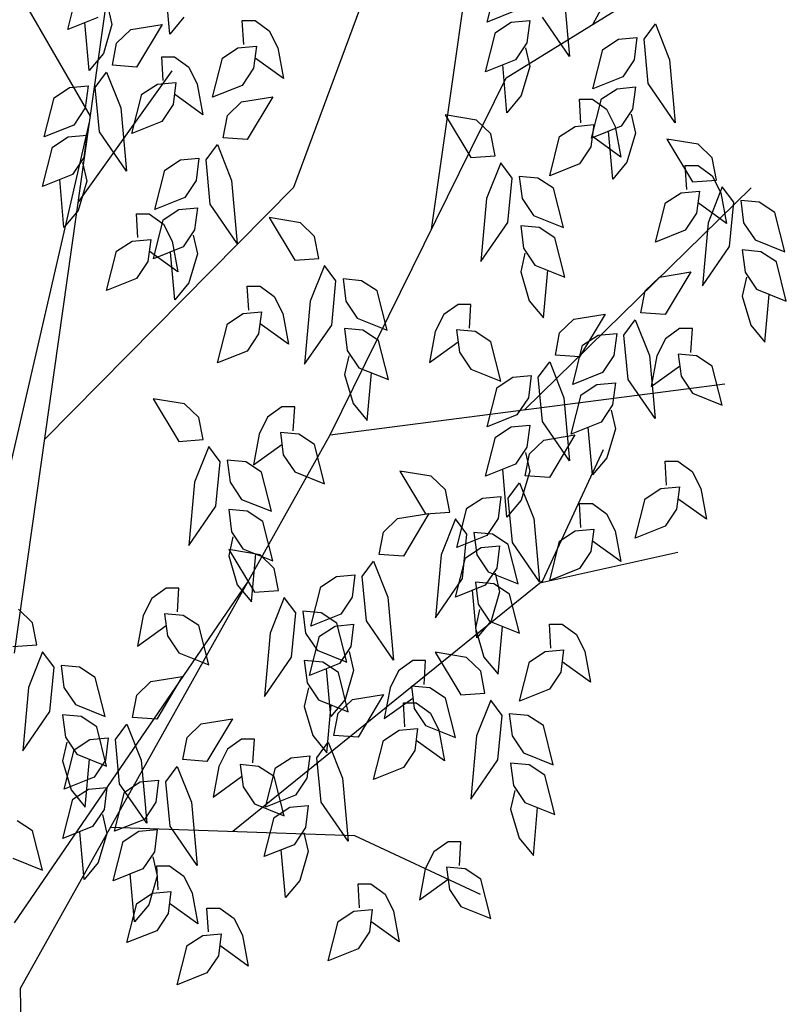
# Model space of a CAD drawing. Header units: metres. Extents: x -54 to 109, y -117 to 84.
# Tile 648 of 656: x 73.32 to 78.57, y 71.47 to 78.21. Entities that reach past the tile are written whole.
import ezdxf

# ---------------------------------------------------------------- set-up
doc = ezdxf.new("R2010")
doc.units = ezdxf.units.M
doc.layers.add('N-WE-GR-BOOM-SD', color=90, linetype='Continuous', lineweight=25)

# ---------------------------------------------------------------- blocks, each defined once
blk = doc.blocks.new('SGR-BOOM_S08_C_ZIJ-D')
at = {"extrusion": (0, 0, -1)}
for p, q in [((0.5154, 5.6921), (-0.275, 6.8348)), ((2.8097, 6.0432), (3.3162, 6.8266)), ((2.0719, 5.2614), (2.3302, 6.7795)), ((0.1684, 3.6498), (0.6673, 6.5856)), ((1.4433, 5.4223), (1.8867, 6.4194)), ((2.4133, 5.8378), (3.4507, 6.3753)), ((0.8772, 6.0043), (0.8577, 6.186)), ((2.3258, 6.0497), (2.3713, 6.1989)), ((0.4121, 6.0222), (0.4576, 6.1715)), ((2.6765, 6.16), (2.7025, 5.9199)), ((0.594, 6.1131), (0.6135, 6.0417)), ((0.5485, 6.0677), (0.4121, 6.0222)), ((0.9421, 6.0692), (0.8772, 6.0043)), ((2.4622, 6.0951), (2.3258, 6.0497)), ((2.7025, 5.9199), (2.5791, 6.0692)), ((0.5096, 5.8665), (0.4901, 6.0482)), ((0.6135, 6.0417), (0.5745, 5.9314)), ((0.6999, 6.0222), (0.8427, 6.0417)), ((0.8427, 6.0417), (0.7258, 5.8795)), ((1.2149, 5.9653), (1.2084, 6.0562)), ((1.2084, 6.0562), (1.2668, 6.0562)), ((1.2668, 6.0562), (1.3318, 6.0172)), ((2.3648, 6.0108), (2.4362, 6.0497)), ((2.4362, 6.0497), (2.5206, 6.0562)), ((2.5206, 6.0562), (2.5077, 5.9718)), ((3.0422, 5.9853), (3.0941, 6.0437)), ((3.0941, 6.0437), (3.159, 5.9074)), ((0.6349, 5.9703), (0.6999, 6.0222)), ((1.3318, 6.0172), (1.3707, 5.9523)), ((2.3193, 5.8615), (2.3648, 6.0108)), ((2.9253, 5.9853), (3.0097, 5.9918)), ((3.0097, 5.9918), (2.9967, 5.9074)), ((0.6155, 5.886), (0.6349, 5.9703)), ((1.1889, 5.9523), (1.2733, 5.9588)), ((1.2733, 5.9588), (1.2603, 5.8745)), ((2.5077, 5.9718), (2.4557, 5.9069)), ((2.8538, 5.9464), (2.9253, 5.9853)), ((3.0616, 5.8166), (3.0422, 5.9853)), ((0.5745, 5.9314), (0.5096, 5.8665)), ((0.8472, 5.8276), (0.8407, 5.9184)), ((0.8407, 5.9184), (0.8992, 5.9184)), ((0.8992, 5.9184), (0.9641, 5.8795)), ((1.1175, 5.9134), (1.1889, 5.9523)), ((1.3707, 5.9523), (1.3967, 5.8355)), ((2.5012, 5.9523), (2.5206, 5.881)), ((2.8084, 5.7971), (2.8538, 5.9464)), ((0.7258, 5.8795), (0.6155, 5.886)), ((0.9641, 5.8795), (1.0031, 5.8146)), ((1.072, 5.7642), (1.1175, 5.9134)), ((1.3967, 5.8355), (1.2668, 5.9134)), ((2.4557, 5.9069), (2.3193, 5.8615)), ((2.4167, 5.7057), (2.3973, 5.8875)), ((2.5206, 5.881), (2.4817, 5.7706)), ((2.9967, 5.9074), (2.9447, 5.8425)), ((3.159, 5.9074), (3.185, 5.6673)), ((0.4598, 5.3645), (0.889, 5.8655)), ((0.5375, 5.8016), (0.5895, 5.86)), ((0.5895, 5.86), (0.6544, 5.7237)), ((1.2603, 5.8745), (1.2084, 5.8096)), ((2.9447, 5.8425), (2.8084, 5.7971)), ((0.4206, 5.8016), (0.5051, 5.8081)), ((0.5051, 5.8081), (0.4921, 5.7237)), ((0.7498, 5.7756), (0.8213, 5.8146)), ((0.8213, 5.8146), (0.9057, 5.8211)), ((0.9057, 5.8211), (0.8927, 5.7367)), ((1.0031, 5.8146), (1.0291, 5.6978)), ((1.2084, 5.8096), (1.072, 5.7642)), ((1.6096, 4.4807), (2.4133, 5.8378)), ((3.185, 5.6673), (3.0616, 5.8166)), ((0.3492, 5.7627), (0.4206, 5.8016)), ((0.557, 5.6329), (0.5375, 5.8016)), ((0.7044, 5.6264), (0.7498, 5.7756)), ((1.0291, 5.6978), (0.8992, 5.7756)), ((2.4817, 5.7706), (2.4167, 5.7057)), ((2.8473, 5.7582), (2.9188, 5.7971)), ((2.9188, 5.7971), (3.0032, 5.8036)), ((3.0032, 5.8036), (2.9902, 5.7192)), ((0.3037, 5.6134), (0.3492, 5.7627)), ((0.8927, 5.7367), (0.8407, 5.6718)), ((1.1405, 5.6948), (1.2054, 5.7467)), ((1.2054, 5.7467), (1.3483, 5.7662)), ((1.3483, 5.7662), (1.2314, 5.6039)), ((2.7544, 5.6668), (2.7479, 5.7577)), ((2.7479, 5.7577), (2.8064, 5.7577)), ((2.8019, 5.6089), (2.8473, 5.7582)), ((2.8064, 5.7577), (2.8713, 5.7187)), ((0.4921, 5.7237), (0.4401, 5.6588)), ((0.6544, 5.7237), (0.6804, 5.4836)), ((1.121, 5.6104), (1.1405, 5.6948)), ((2.2779, 5.6778), (2.135, 5.6973)), ((2.135, 5.6973), (2.2519, 5.535)), ((2.8713, 5.7187), (2.9103, 5.6538)), ((2.9902, 5.7192), (2.9383, 5.6543)), ((2.9837, 5.6998), (3.0032, 5.6284)), ((0.1224, 4.26), (0.5117, 5.6698)), ((0.4401, 5.6588), (0.3037, 5.6134)), ((0.8407, 5.6718), (0.7044, 5.6264)), ((2.3428, 5.6259), (2.2779, 5.6778)), ((2.7285, 5.6538), (2.8129, 5.6603)), ((2.8129, 5.6603), (2.7999, 5.576)), ((0.4141, 5.6134), (0.4986, 5.6199)), ((0.4986, 5.6199), (0.4856, 5.5355)), ((0.6804, 5.4836), (0.557, 5.6329)), ((2.3623, 5.5415), (2.3428, 5.6259)), ((2.657, 5.6149), (2.7285, 5.6538)), ((2.9383, 5.6543), (2.8019, 5.6089)), ((2.8993, 5.4532), (2.8798, 5.6349)), ((2.9103, 5.6538), (2.9363, 5.537)), ((3.0032, 5.6284), (2.9642, 5.5181)), ((0.3427, 5.5745), (0.4141, 5.6134)), ((1.043, 5.526), (1.095, 5.5844)), ((1.095, 5.5844), (1.1599, 5.4482)), ((1.2314, 5.6039), (1.121, 5.6104)), ((2.6116, 5.4656), (2.657, 5.6149)), ((2.9363, 5.537), (2.8064, 5.6149)), ((3.2889, 5.5859), (3.1461, 5.6054)), ((3.1461, 5.6054), (3.2629, 5.4432)), ((3.3539, 5.534), (3.2889, 5.5859)), ((0.2973, 5.4252), (0.3427, 5.5745)), ((2.7999, 5.576), (2.7479, 5.5111)), ((0.4856, 5.5355), (0.4336, 5.4706)), ((0.4791, 5.5161), (0.4986, 5.4447)), ((0.8547, 5.4871), (0.9262, 5.526)), ((0.9262, 5.526), (1.0106, 5.5325)), ((1.0106, 5.5325), (0.9976, 5.4482)), ((1.0625, 5.3573), (1.043, 5.526)), ((2.2519, 5.535), (2.3623, 5.5415)), ((2.3883, 5.5156), (2.3233, 5.3793)), ((2.4402, 5.4572), (2.3883, 5.5156)), ((2.7479, 5.5111), (2.6116, 5.4656)), ((2.9642, 5.5181), (2.8993, 5.4532)), ((3.237, 5.4142), (3.2305, 5.5051)), ((3.2305, 5.5051), (3.2889, 5.5051)), ((3.2889, 5.5051), (3.3539, 5.4661)), ((3.3733, 5.4497), (3.3539, 5.534)), ((0.4336, 5.4706), (0.2973, 5.4252)), ((0.8093, 5.3378), (0.8547, 5.4871)), ((0.3947, 5.2695), (0.3752, 5.4512)), ((0.4986, 5.4447), (0.4596, 5.3344)), ((0.9976, 5.4482), (0.9456, 5.3833)), ((1.1599, 5.4482), (1.1859, 5.2081)), ((2.4207, 5.2884), (2.4402, 5.4572)), ((2.4727, 5.4636), (2.4857, 5.3793)), ((2.5571, 5.4572), (2.4727, 5.4636)), ((2.6285, 5.4182), (2.5571, 5.4572)), ((3.2629, 5.4432), (3.3733, 5.4497)), ((3.3539, 5.4661), (3.3928, 5.4012)), ((0.3065, 4.4625), (1.4433, 5.4223)), ((2.4981, 4.5763), (3.5315, 5.4205)), ((2.674, 5.269), (2.6285, 5.4182)), ((3.1396, 5.3623), (3.211, 5.4012)), ((3.211, 5.4012), (3.2954, 5.4077)), ((3.2954, 5.4077), (3.2824, 5.3234)), ((3.3993, 5.4237), (3.3344, 5.2874)), ((3.3928, 5.4012), (3.4188, 5.2844)), ((3.4513, 5.3653), (3.3993, 5.4237)), ((0.9456, 5.3833), (0.8093, 5.3378)), ((1.1859, 5.2081), (1.0625, 5.3573)), ((2.3233, 5.3793), (2.2974, 5.1392)), ((2.4857, 5.3793), (2.5376, 5.3144)), ((3.0941, 5.213), (3.1396, 5.3623)), ((3.4188, 5.2844), (3.2889, 5.3623)), ((3.4318, 5.1966), (3.4513, 5.3653)), ((3.4837, 5.3718), (3.4967, 5.2874)), ((3.5682, 5.3653), (3.4837, 5.3718)), ((3.6396, 5.3264), (3.5682, 5.3653)), ((0.4596, 5.3344), (0.3947, 5.2695)), ((0.7323, 5.2305), (0.7258, 5.3214)), ((0.7258, 5.3214), (0.7843, 5.3214)), ((0.7843, 5.3214), (0.8492, 5.2824)), ((0.8482, 5.2989), (0.9197, 5.3378)), ((0.9197, 5.3378), (1.0041, 5.3443)), ((1.0041, 5.3443), (0.9911, 5.26)), ((3.2824, 5.3234), (3.2305, 5.2585)), ((3.685, 5.1771), (3.6396, 5.3264)), ((0.8028, 5.1497), (0.8482, 5.2989)), ((0.8492, 5.2824), (0.8882, 5.2175)), ((1.4736, 5.2874), (1.3308, 5.3069)), ((1.3308, 5.3069), (1.4477, 5.1447)), ((1.5386, 5.2355), (1.4736, 5.2874)), ((2.2974, 5.1392), (2.4207, 5.2884)), ((2.5376, 5.3144), (2.674, 5.269)), ((3.3344, 5.2874), (3.3084, 5.0473)), ((3.4967, 5.2874), (3.5487, 5.2225)), ((0.9911, 5.26), (0.9391, 5.1951)), ((2.4792, 5.2754), (2.4922, 5.1911)), ((2.5636, 5.269), (2.4792, 5.2754)), ((2.635, 5.23), (2.5636, 5.269)), ((3.2305, 5.2585), (3.0941, 5.213)), ((0.6349, 5.1786), (0.7064, 5.2175)), ((0.7064, 5.2175), (0.7908, 5.224)), ((0.7908, 5.224), (0.7778, 5.1397)), ((0.8882, 5.2175), (0.9142, 5.1007)), ((0.9846, 5.2405), (1.0041, 5.1691)), ((1.5581, 5.1511), (1.5386, 5.2355)), ((2.6805, 5.0808), (2.635, 5.23)), ((3.5487, 5.2225), (3.685, 5.1771)), ((0.5895, 5.0293), (0.6349, 5.1786)), ((0.9142, 5.1007), (0.7843, 5.1786)), ((0.9391, 5.1951), (0.8028, 5.1497)), ((0.9002, 4.9939), (0.8807, 5.1756)), ((1.0041, 5.1691), (0.9651, 5.0588)), ((2.4987, 5.1716), (2.4792, 5.1002)), ((2.4922, 5.1911), (2.5441, 5.1262)), ((3.3084, 5.0473), (3.4318, 5.1966)), ((3.4902, 5.1836), (3.5032, 5.0992)), ((3.5747, 5.1771), (3.4902, 5.1836)), ((3.6461, 5.1382), (3.5747, 5.1771)), ((0.7778, 5.1397), (0.7258, 5.0748)), ((1.4477, 5.1447), (1.5581, 5.1511)), ((3.6915, 4.9889), (3.6461, 5.1382)), ((1.584, 5.1252), (1.5191, 4.9889)), ((1.636, 5.0668), (1.584, 5.1252)), ((2.4792, 5.1002), (2.5182, 4.9899)), ((2.5441, 5.1262), (2.6805, 5.0808)), ((2.5831, 4.925), (2.6026, 5.1067)), ((3.1126, 5.0808), (3.2555, 5.1002)), ((3.2555, 5.1002), (3.1386, 4.938)), ((3.5032, 5.0992), (3.5552, 5.0343)), ((0.7258, 5.0748), (0.5895, 5.0293)), ((0.9651, 5.0588), (0.9002, 4.9939)), ((1.6165, 4.8981), (1.636, 5.0668)), ((1.6685, 5.0733), (1.6814, 4.9889)), ((1.7529, 5.0668), (1.6685, 5.0733)), ((1.8243, 5.0278), (1.7529, 5.0668)), ((3.0477, 5.0288), (3.1126, 5.0808)), ((3.5097, 5.0798), (3.4902, 5.0084)), ((1.2379, 4.955), (1.2314, 5.0458)), ((1.2314, 5.0458), (1.2898, 5.0458)), ((1.2898, 5.0458), (1.3548, 5.0069)), ((1.8698, 4.8786), (1.8243, 5.0278)), ((3.0282, 4.9445), (3.0477, 5.0288)), ((3.5552, 5.0343), (3.6915, 4.9889)), ((1.3548, 5.0069), (1.3937, 4.942)), ((1.5191, 4.9889), (1.4931, 4.7488)), ((1.6814, 4.9889), (1.7334, 4.924)), ((2.5182, 4.9899), (2.5831, 4.925)), ((3.4902, 5.0084), (3.5292, 4.8981)), ((3.5941, 4.8332), (3.6136, 5.0149)), ((1.2119, 4.942), (1.2963, 4.9485)), ((1.2963, 4.9485), (1.2833, 4.8641)), ((2.1935, 4.9769), (2.1285, 4.938)), ((2.2519, 4.9769), (2.1935, 4.9769)), ((2.2454, 4.8861), (2.2519, 4.9769)), ((3.1386, 4.938), (3.0282, 4.9445)), ((1.1405, 4.9031), (1.2119, 4.942)), ((1.3937, 4.942), (1.4197, 4.8252)), ((1.7334, 4.924), (1.8698, 4.8786)), ((2.1285, 4.938), (2.0896, 4.8731)), ((2.657, 4.8681), (2.722, 4.92)), ((2.722, 4.92), (2.8648, 4.9395)), ((2.8648, 4.9395), (2.7479, 4.7773)), ((2.9502, 4.8601), (3.0022, 4.9185)), ((3.0022, 4.9185), (3.0671, 4.7822)), ((1.095, 4.7538), (1.1405, 4.9031)), ((1.4197, 4.8252), (1.2898, 4.9031)), ((1.4931, 4.7488), (1.6165, 4.8981)), ((1.675, 4.8851), (1.6879, 4.8007)), ((1.7594, 4.8786), (1.675, 4.8851)), ((1.8308, 4.8397), (1.7594, 4.8786)), ((2.0896, 4.8731), (2.0636, 4.7563)), ((2.187, 4.8796), (2.2, 4.7952)), ((2.2714, 4.8731), (2.187, 4.8796)), ((2.3428, 4.8342), (2.2714, 4.8731)), ((2.6375, 4.7837), (2.657, 4.8681)), ((3.2045, 4.8851), (3.1396, 4.8461)), ((3.2629, 4.8851), (3.2045, 4.8851)), ((3.2565, 4.7942), (3.2629, 4.8851)), ((3.5292, 4.8981), (3.5941, 4.8332)), ((1.2833, 4.8641), (1.2314, 4.7992)), ((1.8763, 4.6904), (1.8308, 4.8397)), ((2.0636, 4.7563), (2.1935, 4.8342)), ((2.3883, 4.6849), (2.3428, 4.8342)), ((2.7619, 4.8212), (2.8334, 4.8601)), ((2.8334, 4.8601), (2.9178, 4.8666)), ((2.9178, 4.8666), (2.9048, 4.7822)), ((2.9697, 4.6914), (2.9502, 4.8601)), ((3.1396, 4.8461), (3.1006, 4.7812)), ((1.2314, 4.7992), (1.095, 4.7538)), ((1.6879, 4.8007), (1.7399, 4.7358)), ((2.2, 4.7952), (2.2519, 4.7303)), ((2.7165, 4.6719), (2.7619, 4.8212)), ((1.6944, 4.7812), (1.675, 4.7099)), ((2.5596, 4.6994), (2.6116, 4.7578)), ((2.6116, 4.7578), (2.6765, 4.6215)), ((2.7479, 4.7773), (2.6375, 4.7837)), ((2.9048, 4.7822), (2.8528, 4.7174)), ((3.0671, 4.7822), (3.0931, 4.5421)), ((3.1006, 4.7812), (3.0746, 4.6644)), ((3.198, 4.7877), (3.211, 4.7034)), ((3.2824, 4.7812), (3.198, 4.7877)), ((3.3539, 4.7423), (3.2824, 4.7812)), ((1.7399, 4.7358), (1.8763, 4.6904)), ((2.2519, 4.7303), (2.3883, 4.6849)), ((3.0746, 4.6644), (3.2045, 4.7423)), ((3.3993, 4.5931), (3.3539, 4.7423)), ((1.675, 4.7099), (1.7139, 4.5995)), ((1.7789, 4.5346), (1.7983, 4.7164)), ((2.3713, 4.6604), (2.4427, 4.6994)), ((2.4427, 4.6994), (2.5271, 4.7059)), ((2.5271, 4.7059), (2.5142, 4.6215)), ((2.5791, 4.5307), (2.5596, 4.6994)), ((2.8528, 4.7174), (2.7165, 4.6719)), ((3.0931, 4.5421), (2.9697, 4.6914)), ((3.211, 4.7034), (3.2629, 4.6385)), ((1.6096, 4.4807), (3.411, 4.6746)), ((2.3258, 4.5112), (2.3713, 4.6604)), ((2.7554, 4.633), (2.8269, 4.6719)), ((2.8269, 4.6719), (2.9113, 4.6784)), ((2.9113, 4.6784), (2.8983, 4.5941)), ((0.9451, 4.5985), (0.8023, 4.618)), ((0.8023, 4.618), (0.9192, 4.4558)), ((2.5142, 4.6215), (2.4622, 4.5566)), ((2.6765, 4.6215), (2.7025, 4.3814)), ((2.71, 4.4837), (2.7554, 4.633)), ((3.2629, 4.6385), (3.3993, 4.5931)), ((1.0101, 4.5466), (0.9451, 4.5985)), ((1.3892, 4.5866), (1.3243, 4.5476)), ((1.4477, 4.5866), (1.3892, 4.5866)), ((1.4412, 4.4957), (1.4477, 4.5866)), ((1.7139, 4.5995), (1.7789, 4.5346)), ((2.8983, 4.5941), (2.8463, 4.5292)), ((2.8918, 4.5746), (2.9113, 4.5032)), ((1.0296, 4.4623), (1.0101, 4.5466)), ((1.3243, 4.5476), (1.2853, 4.4827)), ((2.4622, 4.5566), (2.3258, 4.5112)), ((2.3648, 4.4723), (2.4362, 4.5112)), ((2.4362, 4.5112), (2.5206, 4.5177)), ((2.5206, 4.5177), (2.5077, 4.4333)), ((2.7025, 4.3814), (2.5791, 4.5307)), ((2.8463, 4.5292), (2.71, 4.4837)), ((2.8074, 4.328), (2.7879, 4.5097)), ((2.9113, 4.5032), (2.8723, 4.3929)), ((0.1961, 2.3758), (1.6096, 4.4807)), ((0.9192, 4.4558), (1.0296, 4.4623)), ((1.2853, 4.4827), (1.2593, 4.3659)), ((1.3827, 4.4892), (1.3957, 4.4049)), ((1.4671, 4.4827), (1.3827, 4.4892)), ((1.5386, 4.4438), (1.4671, 4.4827)), ((2.3193, 4.323), (2.3648, 4.4723)), ((2.5192, 4.4089), (2.5841, 4.4608)), ((2.5841, 4.4608), (2.727, 4.4802)), ((2.727, 4.4802), (2.6101, 4.318)), ((1.0555, 4.4363), (0.9906, 4.3)), ((1.1075, 4.3779), (1.0555, 4.4363)), ((1.2593, 4.3659), (1.3892, 4.4438)), ((1.584, 4.2945), (1.5386, 4.4438)), ((2.5077, 4.4333), (2.4557, 4.3684)), ((2.5796, 3.9268), (2.8567, 4.4253)), ((1.14, 4.3844), (1.1529, 4.3)), ((1.2244, 4.3779), (1.14, 4.3844)), ((1.3957, 4.4049), (1.4477, 4.34)), ((2.4997, 4.3245), (2.5192, 4.4089)), ((2.5012, 4.4138), (2.5206, 4.3425)), ((2.8723, 4.3929), (2.8074, 4.328)), ((1.088, 4.2092), (1.1075, 4.3779)), ((1.2958, 4.339), (1.2244, 4.3779)), ((2.4557, 4.3684), (2.3193, 4.323)), ((2.4167, 4.1672), (2.3973, 4.349)), ((3.1451, 4.289), (3.1386, 4.3799)), ((3.1386, 4.3799), (3.197, 4.3799)), ((3.197, 4.3799), (3.2619, 4.341)), ((1.3413, 4.1897), (1.2958, 4.339)), ((1.4477, 4.34), (1.584, 4.2945)), ((2.0711, 4.323), (1.9282, 4.3425)), ((1.9282, 4.3425), (2.0451, 4.1802)), ((2.136, 4.2711), (2.0711, 4.323)), ((2.5206, 4.3425), (2.4817, 4.2321)), ((2.6101, 4.318), (2.4997, 4.3245)), ((3.2619, 4.341), (3.3009, 4.2761)), ((0.9906, 4.3), (0.9646, 4.0599)), ((1.1529, 4.3), (1.2049, 4.2351)), ((2.1555, 4.1867), (2.136, 4.2711)), ((2.4217, 4.2401), (2.4737, 4.2985)), ((2.4737, 4.2985), (2.5386, 4.1623)), ((3.0477, 4.2371), (3.1191, 4.2761)), ((3.1191, 4.2761), (3.2035, 4.2826)), ((3.2035, 4.2826), (3.1905, 4.1982)), ((3.3009, 4.2761), (3.3269, 4.1593)), ((1.2049, 4.2351), (1.3413, 4.1897)), ((2.2334, 4.2012), (2.3049, 4.2401)), ((2.3049, 4.2401), (2.3893, 4.2466)), ((2.3893, 4.2466), (2.3763, 4.1623)), ((2.4817, 4.2321), (2.4167, 4.1672)), ((2.4412, 4.0714), (2.4217, 4.2401)), ((3.0022, 4.0879), (3.0477, 4.2371)), ((3.3269, 4.1593), (3.197, 4.2371)), ((0.9646, 4.0599), (1.088, 4.2092)), ((1.1465, 4.1962), (1.1594, 4.1118)), ((1.2309, 4.1897), (1.1465, 4.1962)), ((2.188, 4.0519), (2.2334, 4.2012)), ((2.7544, 4.1283), (2.7479, 4.2192)), ((2.7479, 4.2192), (2.8064, 4.2192)), ((2.8064, 4.2192), (2.8713, 4.1802)), ((3.1905, 4.1982), (3.1386, 4.1333)), ((1.3023, 4.1508), (1.2309, 4.1897)), ((1.8528, 4.1103), (1.9177, 4.1623)), ((1.9177, 4.1623), (2.0606, 4.1817)), ((2.0606, 4.1817), (1.9437, 4.0195)), ((2.0451, 4.1802), (2.1555, 4.1867)), ((2.1815, 4.1608), (2.1165, 4.0245)), ((2.2334, 4.1024), (2.1815, 4.1608)), ((2.3763, 4.1623), (2.3243, 4.0974)), ((2.5386, 4.1623), (2.5646, 3.9221)), ((2.8713, 4.1802), (2.9103, 4.1153)), ((1.3478, 4.0015), (1.3023, 4.1508)), ((2.7285, 4.1153), (2.8129, 4.1218)), ((2.8129, 4.1218), (2.7999, 4.0375)), ((3.1386, 4.1333), (3.0022, 4.0879)), ((1.1659, 4.0924), (1.1465, 4.021)), ((1.1594, 4.1118), (1.2114, 4.0469)), ((1.8333, 4.026), (1.8528, 4.1103)), ((2.3243, 4.0974), (2.188, 4.0519)), ((2.2139, 3.9336), (2.2334, 4.1024)), ((2.2659, 4.1088), (2.2789, 4.0245)), ((2.3503, 4.1024), (2.2659, 4.1088)), ((2.4217, 4.0634), (2.3503, 4.1024)), ((2.657, 4.0764), (2.7285, 4.1153)), ((2.9103, 4.1153), (2.9363, 3.9985)), ((1.2114, 4.0469), (1.3478, 4.0015)), ((2.2269, 4.013), (2.2984, 4.0519)), ((2.2984, 4.0519), (2.3828, 4.0584)), ((2.3828, 4.0584), (2.3698, 3.9741)), ((2.4672, 3.9142), (2.4217, 4.0634)), ((2.5646, 3.9221), (2.4412, 4.0714)), ((2.6116, 3.9271), (2.657, 4.0764)), ((2.9363, 3.9985), (2.8064, 4.0764)), ((1.1465, 4.021), (1.1854, 3.9107)), ((1.2898, 4.0245), (1.147, 4.0439)), ((1.147, 4.0439), (1.2638, 3.8817)), ((1.2504, 3.8458), (1.2698, 4.0275)), ((1.3548, 3.9726), (1.2898, 4.0245)), ((1.9437, 4.0195), (1.8333, 4.026)), ((2.1165, 4.0245), (2.0906, 3.7844)), ((2.1815, 3.8637), (2.2269, 4.013)), ((2.2789, 4.0245), (2.3308, 3.9596)), ((2.5667, 3.9181), (3.1971, 4.0339)), ((2.7999, 4.0375), (2.7479, 3.9726)), ((1.3742, 3.8882), (1.3548, 3.9726)), ((1.7554, 3.9416), (1.8073, 4)), ((1.8073, 4), (1.8723, 3.8637)), ((2.3698, 3.9741), (2.3178, 3.9092)), ((2.7479, 3.9726), (2.6116, 3.9271)), ((1.5671, 3.9027), (1.6385, 3.9416)), ((1.6385, 3.9416), (1.7229, 3.9481)), ((1.7229, 3.9481), (1.7099, 3.8637)), ((1.7749, 3.7729), (1.7554, 3.9416)), ((2.0906, 3.7844), (2.2139, 3.9336)), ((2.3308, 3.9596), (2.4672, 3.9142)), ((2.3633, 3.9546), (2.3828, 3.8832)), ((0.1684, 2.625), (1.2326, 3.9193)), ((0.8607, 3.8977), (0.7958, 3.8587)), ((0.9192, 3.8977), (0.8607, 3.8977)), ((0.9127, 3.8068), (0.9192, 3.8977)), ((1.1658, 2.9727), (2.5796, 3.9268)), ((1.1854, 3.9107), (1.2504, 3.8458)), ((1.5216, 3.7534), (1.5671, 3.9027)), ((2.3178, 3.9092), (2.1815, 3.8637)), ((2.2724, 3.9206), (2.2854, 3.8363)), ((2.3568, 3.9142), (2.2724, 3.9206)), ((2.4282, 3.8752), (2.3568, 3.9142)), ((0.7958, 3.8587), (0.7568, 3.7939)), ((1.2638, 3.8817), (1.3742, 3.8882)), ((1.4002, 3.8622), (1.3353, 3.726)), ((1.4522, 3.8038), (1.4002, 3.8622)), ((1.7099, 3.8637), (1.658, 3.7988)), ((1.8723, 3.8637), (1.8982, 3.6236)), ((2.2789, 3.708), (2.2594, 3.8897)), ((2.3828, 3.8832), (2.3438, 3.7729)), ((2.4737, 3.726), (2.4282, 3.8752)), ((2.2854, 3.8363), (2.3373, 3.7714)), ((0.2518, 3.7659), (0.1869, 3.8178)), ((0.7568, 3.7939), (0.7308, 3.677)), ((0.8542, 3.8003), (0.8672, 3.716)), ((0.9386, 3.7939), (0.8542, 3.8003)), ((1.0101, 3.7549), (0.9386, 3.7939)), ((1.4327, 3.6351), (1.4522, 3.8038)), ((1.4846, 3.8103), (1.4976, 3.726)), ((1.5691, 3.8038), (1.4846, 3.8103)), ((1.658, 3.7988), (1.5216, 3.7534)), ((1.6405, 3.7649), (1.5691, 3.8038)), ((2.2919, 3.8168), (2.2724, 3.7454)), ((0.2713, 3.6815), (0.2518, 3.7659)), ((0.7308, 3.677), (0.8607, 3.7549)), ((1.0555, 3.6057), (1.0101, 3.7549)), ((1.5606, 3.7145), (1.632, 3.7534)), ((1.632, 3.7534), (1.7164, 3.7599)), ((1.6859, 3.6156), (1.6405, 3.7649)), ((1.7164, 3.7599), (1.7034, 3.6755)), ((1.8982, 3.6236), (1.7749, 3.7729)), ((2.2724, 3.7454), (2.3113, 3.6351)), ((2.3438, 3.7729), (2.2789, 3.708)), ((2.3373, 3.7714), (2.4737, 3.726)), ((2.3763, 3.5702), (2.3958, 3.7519)), ((2.6166, 3.6691), (2.6101, 3.7599)), ((2.6101, 3.7599), (2.6685, 3.7599)), ((2.6685, 3.7599), (2.7334, 3.721)), ((0.8672, 3.716), (0.9192, 3.6511)), ((1.3353, 3.726), (1.3093, 3.4859)), ((1.4976, 3.726), (1.5496, 3.6611)), ((1.5151, 3.5652), (1.5606, 3.7145)), ((2.7334, 3.721), (2.7724, 3.6561)), ((0.1609, 3.675), (0.2713, 3.6815)), ((1.7034, 3.6755), (1.6515, 3.6106)), ((0.2973, 3.6556), (0.2323, 3.5193)), ((0.3492, 3.5972), (0.2973, 3.6556)), ((0.9192, 3.6511), (1.0555, 3.6057)), ((1.3093, 3.4859), (1.4327, 3.6351)), ((1.5496, 3.6611), (1.6859, 3.6156)), ((1.6969, 3.6561), (1.7164, 3.5847)), ((2.2319, 3.6341), (2.0891, 3.6536)), ((2.0891, 3.6536), (2.2059, 3.4913)), ((2.2969, 3.5822), (2.2319, 3.6341)), ((2.3113, 3.6351), (2.3763, 3.5702)), ((2.5192, 3.6171), (2.5906, 3.6561)), ((2.5906, 3.6561), (2.675, 3.6626)), ((2.675, 3.6626), (2.662, 3.5782)), ((2.7724, 3.6561), (2.7984, 3.5393)), ((0.3297, 3.4284), (0.3492, 3.5972)), ((0.3817, 3.6037), (0.3947, 3.5193)), ((0.4661, 3.5972), (0.3817, 3.6037)), ((0.5375, 3.5582), (0.4661, 3.5972)), ((1.4911, 3.6221), (1.5041, 3.5378)), ((1.5755, 3.6156), (1.4911, 3.6221)), ((1.6515, 3.6106), (1.5151, 3.5652)), ((1.647, 3.5767), (1.5755, 3.6156)), ((1.9867, 3.6221), (1.9217, 3.5832)), ((2.0451, 3.6221), (1.9867, 3.6221)), ((2.0386, 3.5313), (2.0451, 3.6221)), ((2.4737, 3.4679), (2.5192, 3.6171)), ((2.7984, 3.5393), (2.6685, 3.6171)), ((0.583, 3.409), (0.5375, 3.5582)), ((0.7918, 3.5423), (0.9347, 3.5617)), ((0.9347, 3.5617), (0.8178, 3.3995)), ((1.6125, 3.4095), (1.593, 3.5912)), ((1.6924, 3.4274), (1.647, 3.5767)), ((1.7164, 3.5847), (1.6774, 3.4744)), ((1.9217, 3.5832), (1.8828, 3.5183)), ((2.3163, 3.4978), (2.2969, 3.5822)), ((2.662, 3.5782), (2.6101, 3.5133)), ((0.7268, 3.4903), (0.7918, 3.5423)), ((1.5041, 3.5378), (1.5561, 3.4729)), ((1.9802, 3.5248), (1.9931, 3.4404)), ((2.0646, 3.5183), (1.9802, 3.5248)), ((0.2323, 3.5193), (0.2063, 3.2792)), ((0.3947, 3.5193), (0.4466, 3.4544)), ((0.7074, 3.406), (0.7268, 3.4903)), ((1.5106, 3.5183), (1.4911, 3.4469)), ((1.7109, 3.4734), (1.8538, 3.4928)), ((1.8538, 3.4928), (1.7369, 3.3306)), ((1.8828, 3.5183), (1.8568, 3.4015)), ((2.136, 3.4794), (2.0646, 3.5183)), ((2.2059, 3.4913), (2.3163, 3.4978)), ((2.6101, 3.5133), (2.4737, 3.4679)), ((0.4466, 3.4544), (0.583, 3.409)), ((1.4911, 3.4469), (1.5301, 3.3366)), ((1.5561, 3.4729), (1.6924, 3.4274)), ((1.595, 3.2717), (1.6145, 3.4534)), ((1.6774, 3.4744), (1.6125, 3.4095)), ((1.646, 3.4215), (1.7109, 3.4734)), ((1.8568, 3.4015), (1.9867, 3.4794)), ((1.9502, 3.3705), (1.9437, 3.4614)), ((1.9437, 3.4614), (2.0021, 3.4614)), ((2.0021, 3.4614), (2.0671, 3.4225)), ((2.1815, 3.3301), (2.136, 3.4794)), ((2.3423, 3.4719), (2.2774, 3.3356)), ((2.3943, 3.4135), (2.3423, 3.4719)), ((0.2063, 3.2792), (0.3297, 3.4284)), ((0.3882, 3.4155), (0.4012, 3.3311)), ((0.4726, 3.409), (0.3882, 3.4155)), ((0.544, 3.37), (0.4726, 3.409)), ((1.6265, 3.3371), (1.646, 3.4215)), ((1.9931, 3.4404), (2.0451, 3.3755)), ((2.0671, 3.4225), (2.106, 3.3576)), ((2.3748, 3.2447), (2.3943, 3.4135)), ((2.4267, 3.42), (2.4397, 3.3356)), ((2.5112, 3.4135), (2.4267, 3.42)), ((2.5826, 3.3745), (2.5112, 3.4135)), ((0.6294, 3.3216), (0.6814, 3.38)), ((0.6814, 3.38), (0.7463, 3.2437)), ((0.8178, 3.3995), (0.7074, 3.406)), ((0.9566, 3.3296), (1.0216, 3.3815)), ((1.0216, 3.3815), (1.1644, 3.401)), ((1.1644, 3.401), (1.0475, 3.2388)), ((2.0451, 3.3755), (2.1815, 3.3301)), ((2.628, 3.2253), (2.5826, 3.3745)), ((0.5895, 3.2208), (0.544, 3.37)), ((1.5301, 3.3366), (1.595, 3.2717)), ((1.7369, 3.3306), (1.6265, 3.3371)), ((1.8528, 3.3186), (1.9242, 3.3576)), ((1.9242, 3.3576), (2.0086, 3.364)), ((2.0086, 3.364), (1.9956, 3.2797)), ((2.106, 3.3576), (2.132, 3.2407)), ((2.2774, 3.3356), (2.2514, 3.0955)), ((2.4397, 3.3356), (2.4917, 3.2707)), ((0.4077, 3.3116), (0.3882, 3.2402)), ((0.4012, 3.3311), (0.4531, 3.2662)), ((0.4411, 3.2827), (0.5126, 3.3216)), ((0.5126, 3.3216), (0.597, 3.3281)), ((0.597, 3.3281), (0.584, 3.2437)), ((0.6489, 3.1529), (0.6294, 3.3216)), ((0.9371, 3.2452), (0.9566, 3.3296)), ((1.2054, 3.3236), (1.1405, 3.2847)), ((1.2638, 3.3236), (1.2054, 3.3236)), ((1.2573, 3.2328), (1.2638, 3.3236)), ((1.5486, 3.2527), (1.6005, 3.3111)), ((1.6005, 3.3111), (1.6655, 3.1749)), ((1.8073, 3.1694), (1.8528, 3.3186)), ((2.132, 3.2407), (2.0021, 3.3186)), ((0.3957, 3.1334), (0.4411, 3.2827)), ((0.4531, 3.2662), (0.5895, 3.2208)), ((1.1405, 3.2847), (1.1015, 3.2198)), ((1.4317, 3.2527), (1.5161, 3.2592)), ((1.5161, 3.2592), (1.5031, 3.1749)), ((1.9956, 3.2797), (1.9437, 3.2148)), ((2.4917, 3.2707), (2.628, 3.2253)), ((0.3882, 3.2402), (0.4271, 3.1299)), ((0.4921, 3.065), (0.5116, 3.2467)), ((0.584, 3.2437), (0.532, 3.1788)), ((0.7463, 3.2437), (0.7723, 3.0036)), ((1.0475, 3.2388), (0.9371, 3.2452)), ((1.1989, 3.2263), (1.2119, 3.1419)), ((1.2833, 3.2198), (1.1989, 3.2263)), ((1.3602, 3.2138), (1.4317, 3.2527)), ((1.5681, 3.084), (1.5486, 3.2527)), ((2.2514, 3.0955), (2.3748, 3.2447)), ((2.4332, 3.2318), (2.4462, 3.1474)), ((2.5177, 3.2253), (2.4332, 3.2318)), ((2.5891, 3.1863), (2.5177, 3.2253)), ((0.8592, 3.1609), (0.9112, 3.2193)), ((0.9112, 3.2193), (0.9761, 3.083)), ((1.1015, 3.2198), (1.0755, 3.103)), ((1.3548, 3.1808), (1.2833, 3.2198)), ((1.3148, 3.0645), (1.3602, 3.2138)), ((1.9437, 3.2148), (1.8073, 3.1694)), ((2.6345, 3.0371), (2.5891, 3.1863)), ((0.532, 3.1788), (0.3957, 3.1334)), ((0.7723, 3.0036), (0.6489, 3.1529)), ((0.6709, 3.1219), (0.7423, 3.1609)), ((0.7423, 3.1609), (0.8268, 3.1674)), ((0.8268, 3.1674), (0.8138, 3.083)), ((0.8787, 2.9922), (0.8592, 3.1609)), ((1.0755, 3.103), (1.2054, 3.1808)), ((1.4002, 3.0316), (1.3548, 3.1808)), ((1.5031, 3.1749), (1.4512, 3.11)), ((1.6655, 3.1749), (1.6914, 2.9347)), ((2.4462, 3.1474), (2.4982, 3.0825)), ((0.4271, 3.1299), (0.4921, 3.065)), ((0.4346, 3.0945), (0.5061, 3.1334)), ((0.5061, 3.1334), (0.5905, 3.1399)), ((0.5905, 3.1399), (0.5775, 3.0555)), ((0.6254, 2.9727), (0.6709, 3.1219)), ((1.2119, 3.1419), (1.2638, 3.077)), ((1.4512, 3.11), (1.3148, 3.0645)), ((2.4527, 3.1279), (2.4332, 3.0565)), ((0.3892, 2.9452), (0.4346, 3.0945)), ((0.8138, 3.083), (0.7618, 3.0181)), ((0.9761, 3.083), (1.0021, 2.8429)), ((1.2638, 3.077), (1.4002, 3.0316)), ((1.4252, 3.0645), (1.5096, 3.071)), ((1.5096, 3.071), (1.4966, 2.9867)), ((1.6914, 2.9347), (1.5681, 3.084)), ((2.4982, 3.0825), (2.6345, 3.0371)), ((0.5775, 3.0555), (0.5255, 2.9907)), ((0.571, 3.0361), (0.5905, 2.9647)), ((1.3538, 3.0256), (1.4252, 3.0645)), ((2.4332, 3.0565), (2.4722, 2.9462)), ((2.5371, 2.8813), (2.5566, 3.063)), ((0.2518, 2.9742), (0.1804, 3.0131)), ((0.7618, 3.0181), (0.6254, 2.9727)), ((1.3083, 2.8763), (1.3538, 3.0256)), ((0.2973, 2.8249), (0.2518, 2.9742)), ((0.5255, 2.9907), (0.3892, 2.9452)), ((0.4866, 2.7895), (0.4671, 2.9712)), ((0.5905, 2.9647), (0.5515, 2.8544)), ((0.6073, 2.9881), (1.7204, 2.9574)), ((0.6644, 2.9337), (0.7358, 2.9727)), ((0.7358, 2.9727), (0.8203, 2.9792)), ((0.8203, 2.9792), (0.8073, 2.8948)), ((1.0021, 2.8429), (0.8787, 2.9922)), ((1.4966, 2.9867), (1.4447, 2.9218)), ((1.4901, 2.9672), (1.5096, 2.8958)), ((0.619, 2.7845), (0.6644, 2.9337)), ((1.4447, 2.9218), (1.3083, 2.8763)), ((1.7204, 2.9574), (2.2948, 2.7336)), ((2.1475, 2.9332), (2.0826, 2.8943)), ((2.2059, 2.9332), (2.1475, 2.9332)), ((2.1995, 2.8424), (2.2059, 2.9332)), ((2.4722, 2.9462), (2.5371, 2.8813)), ((0.8073, 2.8948), (0.7553, 2.8299)), ((1.4057, 2.7206), (1.3862, 2.9023)), ((1.5096, 2.8958), (1.4706, 2.7855)), ((2.0826, 2.8943), (2.0436, 2.8294)), ((0.1609, 2.8704), (0.2973, 2.8249)), ((0.5515, 2.8544), (0.4866, 2.7895)), ((0.8008, 2.8753), (0.8203, 2.804)), ((0.7553, 2.8299), (0.619, 2.7845)), ((0.7164, 2.6287), (0.6969, 2.8104)), ((0.8243, 2.7505), (0.8178, 2.8414)), ((0.8178, 2.8414), (0.8762, 2.8414)), ((0.8762, 2.8414), (0.9411, 2.8025)), ((2.0436, 2.8294), (2.0176, 2.7126)), ((2.141, 2.8359), (2.154, 2.7515)), ((2.2254, 2.8294), (2.141, 2.8359)), ((2.2969, 2.7905), (2.2254, 2.8294)), ((0.8203, 2.804), (0.7813, 2.6936)), ((0.9411, 2.8025), (0.9801, 2.7376)), ((1.4706, 2.7855), (1.4057, 2.7206)), ((1.7434, 2.6817), (1.7369, 2.7725)), ((1.7369, 2.7725), (1.7953, 2.7725)), ((1.7953, 2.7725), (1.8603, 2.7336)), ((2.0176, 2.7126), (2.1475, 2.7905)), ((2.3423, 2.6412), (2.2969, 2.7905)), ((0.7268, 2.6986), (0.7983, 2.7376)), ((0.7983, 2.7376), (0.8827, 2.7441)), ((0.8827, 2.7441), (0.8697, 2.6597)), ((0.9801, 2.7376), (1.0061, 2.6208)), ((2.154, 2.7515), (2.2059, 2.6866)), ((0.6814, 2.5494), (0.7268, 2.6986)), ((1.0061, 2.6208), (0.8762, 2.6986)), ((1.8603, 2.7336), (1.8992, 2.6687)), ((0.7813, 2.6936), (0.7164, 2.6287)), ((0.8697, 2.6597), (0.8178, 2.5948)), ((1.054, 2.5898), (1.0475, 2.6807)), ((1.0475, 2.6807), (1.106, 2.6807)), ((1.106, 2.6807), (1.1709, 2.6417)), ((1.646, 2.6297), (1.7174, 2.6687)), ((1.7174, 2.6687), (1.8018, 2.6752)), ((1.8018, 2.6752), (1.7888, 2.5908)), ((1.8992, 2.6687), (1.9252, 2.5519)), ((2.2059, 2.6866), (2.3423, 2.6412)), ((1.1709, 2.6417), (1.2099, 2.5768)), ((1.6005, 2.4805), (1.646, 2.6297)), ((1.9252, 2.5519), (1.7953, 2.6297)), ((0.8178, 2.5948), (0.6814, 2.5494)), ((1.7888, 2.5908), (1.7369, 2.5259)), ((0.9566, 2.5379), (1.0281, 2.5768)), ((1.0281, 2.5768), (1.1125, 2.5833)), ((1.1125, 2.5833), (1.0995, 2.499)), ((1.2099, 2.5768), (1.2359, 2.46)), ((0.9112, 2.3886), (0.9566, 2.5379)), ((1.2359, 2.46), (1.106, 2.5379)), ((1.7369, 2.5259), (1.6005, 2.4805)), ((1.0995, 2.499), (1.0475, 2.4341)), ((1.0475, 2.4341), (0.9112, 2.3886)), ((0.2542, -0.0338), (0.1961, 2.3758))]:
    blk.add_line(p, q, dxfattribs=at)

msp = doc.modelspace()

# ---------------------------------------------------------------- block references
at = {"layer": 'N-WE-GR-BOOM-SD', "xscale": 1.5, "yscale": 1.8, "zscale": 1.8}
msp.add_blockref('SGR-BOOM_S08_C_ZIJ-D', (73.0341, 67.3066), dxfattribs=at)

doc.saveas('drawing.dxf')
